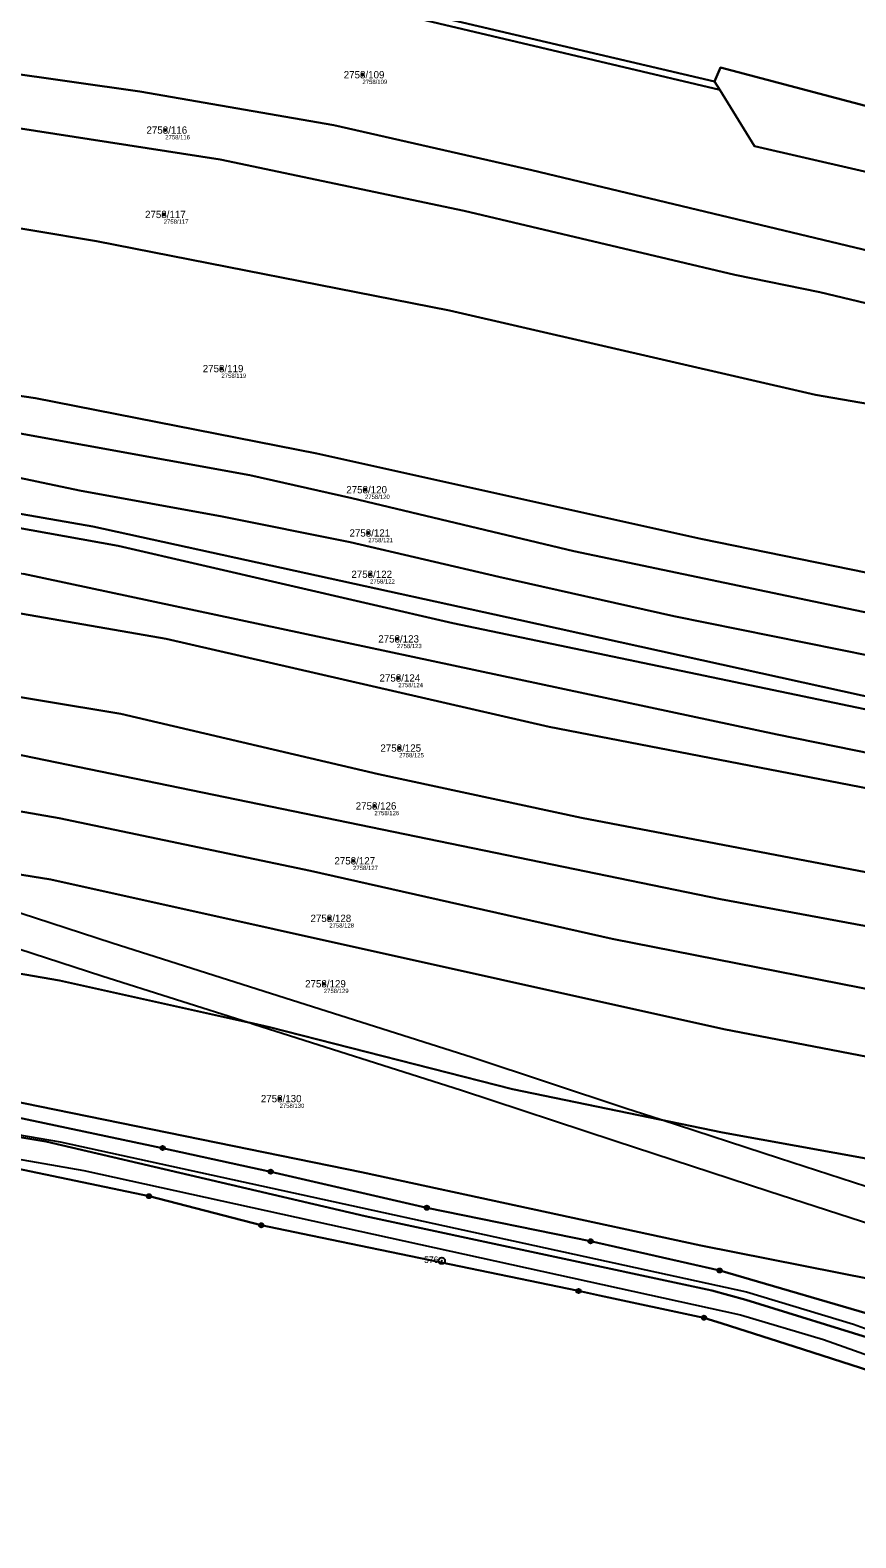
# Model space of a CAD drawing. Extents: x -739214 to -733252, y -1147612 to -1142842.
# Drawn here: x -738564.8 to -738372.3, y -1144936.7 to -1144585.4 of the extents above; entities that cross this region are included whole.
import ezdxf

# ---------------------------------------------------------------- set-up
doc = ezdxf.new("R2010")
doc.units = 0
for name, color, linetype in [('Definiční body', 7, 'Continuous'), ('Hranice parcel', 7, 'Continuous'), ('Parcelní čísla', 7, 'Continuous'), ('Polygon ku', 7, 'Continuous'), ('Polygon parcely', 7, 'Continuous'), ('Vnitřní kresba', 7, 'Continuous'), ('Věcná břemena k části', 7, 'Continuous'), ('Značky bodu BP', 7, 'Continuous')]:
    doc.layers.add(name, color=color, linetype=linetype)

msp = doc.modelspace()

# ---------------------------------------------------------------- linework, layer by layer
at = {"layer": 'Definiční body'}
for centre in [(-738487.32, -1144595.81), (-738533.3, -1144608.71), (-738533.64, -1144628.36), (-738520.19, -1144664.28), (-738486.72, -1144692.5), (-738485.98, -1144702.58), (-738485.54, -1144712.21), (-738479.27, -1144727.26), (-738478.97, -1144736.36), (-738478.77, -1144752.7), (-738484.53, -1144766.18), (-738489.49, -1144778.97), (-738495.06, -1144792.37), (-738496.32, -1144807.62), (-738506.64, -1144834.38)]:
    msp.add_circle(centre, 0.25, dxfattribs=at)
at = {"layer": 'Hranice parcel'}
for p, q in [((-738405.27, -1144597.38), (-738404.05, -1144599.36)), ((-738499.33, -1144866.27), (-738510.91, -1144863.87)), ((-738436.96, -1144879.2), (-738499.33, -1144866.27)), ((-738432.08, -1144880.24), (-738436.96, -1144879.2)), ((-738386.7, -1144892.15), (-738403.48, -1144886.79))]:
    msp.add_line(p, q, dxfattribs=at)
for points in [[(-738404.05, -1144599.36), (-738475.09, -1144582.57), (-738550.29, -1144563.03)], [(-738405.27, -1144597.38), (-738467.64, -1144582.82), (-738521.67, -1144568.21), (-738546.96, -1144562.17)], [(-738729.99, -1144583.51), (-738686.04, -1144583.08), (-738623, -1144588.46), (-738587.96, -1144592.8), (-738539.21, -1144599.7), (-738494.01, -1144607.59), (-738447.81, -1144618.01), (-738328.4, -1144646.66)], [(-738753.15, -1144599.26), (-738727.73, -1144596.76), (-738694.67, -1144595.34), (-738675.84, -1144595.98), (-738618.78, -1144601.09), (-738602.14, -1144602.93), (-738520.52, -1144615.55), (-738463.61, -1144627.54), (-738400.53, -1144642.44), (-738380.67, -1144646.44), (-738343.35, -1144655.44), (-738326.71, -1144658.87), (-738285.33, -1144666.02)], [(-738332.18, -1144613.07), (-738403.84, -1144594.1), (-738405.27, -1144597.38)], [(-738404.05, -1144599.36), (-738395.95, -1144612.45), (-738337.91, -1144625.79)], [(-738816.27, -1144635.82), (-738790.71, -1144629.78), (-738765.96, -1144624.84), (-738737.19, -1144621.35), (-738714.05, -1144619.69), (-738675.95, -1144620.48), (-738621.71, -1144623.66), (-738593.96, -1144627.15), (-738549.36, -1144634.62), (-738467.05, -1144650.77), (-738381.69, -1144670.37), (-738342.61, -1144677.12), (-738282.28, -1144686.41)], [(-738745.92, -1144662.85), (-738712.17, -1144659), (-738687.27, -1144659.79), (-738661.34, -1144660.12), (-738642.34, -1144661.13), (-738603.83, -1144665.27), (-738563.52, -1144671.15), (-738498, -1144684.06), (-738408.41, -1144703.91), (-738331.12, -1144719.75), (-738279.96, -1144728.46)], [(-738727.49, -1144670.14), (-738699.4, -1144668.15), (-738667.17, -1144668.37), (-738635.72, -1144669.48), (-738617.89, -1144671.27), (-738590.77, -1144675.16), (-738513.58, -1144689.15), (-738489.83, -1144694.47), (-738438.07, -1144706.79), (-738367.67, -1144721.57), (-738324.91, -1144729.9), (-738281.12, -1144737.92)], [(-738711.74, -1144679.15), (-738692.62, -1144678.6), (-738660.39, -1144678.82), (-738631.09, -1144680.49), (-738583.23, -1144686.39), (-738553.27, -1144692.71), (-738520.04, -1144698.71), (-738490.17, -1144704.7), (-738455.52, -1144712.8), (-738414.76, -1144721.93), (-738337.79, -1144737.47), (-738279.92, -1144748.35)], [(-738279.52, -1144758.68), (-738351.8, -1144744.67), (-738450.9, -1144722.85), (-738550.14, -1144701.05), (-738583.22, -1144695.29), (-738635.53, -1144688.73), (-738688.08, -1144685.17), (-738698.64, -1144685.06), (-738711.74, -1144679.15)], [(-738697.72, -1144688.15), (-738670.21, -1144688.75), (-738634.48, -1144691.79), (-738589.69, -1144697.46), (-738544.27, -1144705.61), (-738466.25, -1144723.6), (-738349.01, -1144748.05), (-738333.43, -1144752.01), (-738310.86, -1144756.48), (-738252.1, -1144766.82), (-738206.57, -1144771.52)], [(-738696.55, -1144698.78), (-738665.86, -1144699.31), (-738630.96, -1144702.5), (-738588.32, -1144708.29), (-738566.34, -1144712.1), (-738390.66, -1144749.52), (-738318.89, -1144764.13), (-738258.51, -1144774.18), (-738205.92, -1144778.86)], [(-739183.38, -1144756.59), (-739140.87, -1144761.52), (-739094.29, -1144766.15), (-739069.06, -1144767.9), (-739029.63, -1144766.65), (-739012.13, -1144765.04), (-738992.25, -1144760.79), (-738928.27, -1144750.02), (-738847.34, -1144730.12), (-738821.85, -1144724.75), (-738776.3, -1144716.74), (-738752.44, -1144713.11), (-738709, -1144708.48), (-738671.85, -1144708.36), (-738635.33, -1144711.11), (-738619.83, -1144712.74), (-738593.44, -1144716.74), (-738533.1, -1144727.26), (-738443.78, -1144747.77), (-738301.16, -1144775.3), (-738253.9, -1144782.41), (-738204.81, -1144786.85)], [(-739191.93, -1144773.83), (-739136.09, -1144782.62), (-739109.71, -1144785.29), (-739061.67, -1144788.4), (-739035.56, -1144788.05), (-739022.38, -1144787.2), (-738997.38, -1144783.49), (-738951.57, -1144774.09), (-738855.58, -1144753.81), (-738762.86, -1144735.55), (-738738.01, -1144732.08), (-738715.84, -1144729.62), (-738668.84, -1144729.28), (-738614.93, -1144733.9), (-738580.25, -1144738.68), (-738543.66, -1144744.74), (-738483.58, -1144758.77), (-738436.23, -1144768.97), (-738312.61, -1144792.56), (-738198.03, -1144807.72)], [(-739018.23, -1144795.76), (-739001.32, -1144795.15), (-738980.04, -1144791.01), (-738946.98, -1144785.78), (-738875.63, -1144770.55), (-738858.94, -1144764.88), (-738848.45, -1144764.09), (-738795.15, -1144753.65), (-738719.87, -1144743.52), (-738688.88, -1144741.81), (-738665.51, -1144742.12), (-738620.15, -1144745.66), (-738587.73, -1144750.11), (-738403.83, -1144787.9), (-738312.38, -1144804.82), (-738231.13, -1144815.26), (-738195.33, -1144820.56)], [(-739004.88, -1144809.81), (-738937.47, -1144798.69), (-738869.85, -1144782.72), (-738797.38, -1144767.56), (-738717.25, -1144757.85), (-738695.76, -1144755.92), (-738672.31, -1144754.96), (-738631.42, -1144757.49), (-738591.08, -1144763.25), (-738558.06, -1144769.02), (-738499.4, -1144781.27), (-738429.11, -1144797.13), (-738347.02, -1144813.34), (-738244.65, -1144832.1), (-738220.72, -1144837.15)], [(-739010.95, -1144831.34), (-738983.69, -1144828.66), (-738842.39, -1144800.36), (-738843.93, -1144790.67), (-738744.85, -1144774.09), (-738714.09, -1144771.16), (-738672.93, -1144769.95), (-738647.4, -1144770.87), (-738608.88, -1144775.47), (-738559.97, -1144783.32), (-738403.07, -1144818.2), (-738275.19, -1144842.8), (-738222.95, -1144854.1)], [(-739027.67, -1144857.46), (-738992.46, -1144853.73), (-738917.5, -1144839.91), (-738891.73, -1144834.17), (-738815.59, -1144812.45), (-738780.22, -1144803.6), (-738739.88, -1144796.31), (-738711.66, -1144793.84), (-738677.86, -1144792.75), (-738643.41, -1144794.46), (-738606.51, -1144798.5), (-738557.98, -1144806.88), (-738508.97, -1144817.73), (-738452.34, -1144832.16), (-738403.37, -1144842.31), (-738342.86, -1144853.25), (-738340.53, -1144843.9), (-738314.2, -1144850.2), (-738249.1, -1144861.78), (-738227.24, -1144869.31), (-738184.57, -1144877.61)], [(-738169.01, -1144924.75), (-738195.07, -1144921.01), (-738286.79, -1144899.32), (-738320.56, -1144886.02), (-738408.45, -1144868.62), (-738487.54, -1144851.49), (-738588.91, -1144830.88), (-738638.78, -1144826.32), (-738673.3, -1144824.64), (-738704.69, -1144825.12), (-738750.85, -1144830.99), (-738787.79, -1144837.83), (-738817.73, -1144846.58), (-738845.89, -1144856.41), (-738873.28, -1144867.5), (-738904.89, -1144877.94), (-738898.34, -1144879.32)], [(-738574.76, -1144837.31), (-738533.93, -1144845.89), (-738508.7, -1144851.4), (-738472.32, -1144859.8), (-738434.14, -1144867.61), (-738404.04, -1144874.43), (-738364.66, -1144885.93), (-738339.67, -1144895.14), (-738327.28, -1144901.29), (-738296.42, -1144914.3), (-738277.55, -1144919.51), (-738264.06, -1144920.54), (-738232.23, -1144923)], [(-738899.72, -1144884.02), (-738821.39, -1144862.04), (-738725.77, -1144843.47), (-738711.99, -1144841.62), (-738661.93, -1144839.04), (-738628.87, -1144839.29), (-738601.14, -1144839.88), (-738592.23, -1144840.48), (-738577.1, -1144841.73), (-738561.11, -1144844.38), (-738486.7, -1144861.75), (-738405.9, -1144879.09), (-738397.96, -1144881.28), (-738366.32, -1144891.05), (-738341.66, -1144899.82), (-738329.18, -1144905.82), (-738311.61, -1144913.96), (-738296.14, -1144919.97), (-738278.68, -1144924.38), (-738260.22, -1144927.04), (-738238.07, -1144927.93), (-738234.71, -1144928.24)], [(-738510.91, -1144863.87), (-738537.07, -1144857.11), (-738576.91, -1144848.82)], [(-738403.48, -1144886.79), (-738407.71, -1144885.44), (-738432.08, -1144880.24)], [(-738367.72, -1144898.26), (-738369.04, -1144897.79), (-738386.7, -1144892.15)]]:
    msp.add_lwpolyline(points, dxfattribs=at)
at = {"layer": 'Polygon ku'}
msp.add_lwpolyline([(-738576.91, -1144848.82), (-738537.07, -1144857.11), (-738510.91, -1144863.87), (-738499.33, -1144866.27), (-738436.96, -1144879.2), (-738432.08, -1144880.24), (-738407.71, -1144885.44), (-738403.48, -1144886.79), (-738386.7, -1144892.15), (-738369.04, -1144897.79)], dxfattribs=at)
at = {"layer": 'Polygon parcely'}
for points in [[(-738475.09, -1144582.57), (-738550.29, -1144563.03), (-738567.46, -1144567.5), (-738568.5, -1144579.44), (-738625.48, -1144569.7), (-738634.18, -1144556.85), (-738643.91, -1144551.66), (-738653.78, -1144541.27), (-738753.45, -1144529.96), (-738751.26, -1144537.68), (-738742.47, -1144558.02), (-738736.86, -1144570.33), (-738729.99, -1144583.51), (-738686.04, -1144583.08), (-738623, -1144588.46), (-738587.96, -1144592.8), (-738539.21, -1144599.7), (-738494.01, -1144607.59), (-738447.81, -1144618.01), (-738328.4, -1144646.66), (-738337.91, -1144625.79), (-738395.95, -1144612.45), (-738404.05, -1144599.36)], [(-738332.18, -1144613.07), (-738332.58, -1144599.03), (-738338.11, -1144582.67), (-738344.75, -1144571.79), (-738391.38, -1144561.95), (-738518.69, -1144532.41), (-738535.42, -1144532.1), (-738535.48, -1144537.25), (-738541.5, -1144547.63), (-738546.96, -1144562.17), (-738521.67, -1144568.21), (-738467.64, -1144582.82), (-738405.27, -1144597.38), (-738403.84, -1144594.1)], [(-738467.64, -1144582.82), (-738521.67, -1144568.21), (-738546.96, -1144562.17), (-738550.29, -1144563.03), (-738475.09, -1144582.57), (-738404.05, -1144599.36), (-738405.27, -1144597.38)], [(-738395.95, -1144612.45), (-738337.91, -1144625.79), (-738332.18, -1144613.07), (-738403.84, -1144594.1), (-738405.27, -1144597.38), (-738404.05, -1144599.36)], [(-738281.12, -1144737.92), (-738279.96, -1144728.46), (-738331.12, -1144719.75), (-738408.41, -1144703.91), (-738498, -1144684.06), (-738563.52, -1144671.15), (-738603.83, -1144665.27), (-738642.34, -1144661.13), (-738661.34, -1144660.12), (-738687.27, -1144659.79), (-738712.17, -1144659), (-738745.92, -1144662.85), (-738727.49, -1144670.14), (-738699.4, -1144668.15), (-738667.17, -1144668.37), (-738635.72, -1144669.48), (-738617.89, -1144671.27), (-738590.77, -1144675.16), (-738513.58, -1144689.15), (-738489.83, -1144694.47), (-738438.07, -1144706.79), (-738367.67, -1144721.57), (-738324.91, -1144729.9)], [(-738660.39, -1144678.82), (-738631.09, -1144680.49), (-738583.23, -1144686.39), (-738553.27, -1144692.71), (-738520.04, -1144698.71), (-738490.17, -1144704.7), (-738455.52, -1144712.8), (-738414.76, -1144721.93), (-738337.79, -1144737.47), (-738279.92, -1144748.35), (-738281.12, -1144737.92), (-738324.91, -1144729.9), (-738367.67, -1144721.57), (-738438.07, -1144706.79), (-738489.83, -1144694.47), (-738513.58, -1144689.15), (-738590.77, -1144675.16), (-738617.89, -1144671.27), (-738635.72, -1144669.48), (-738667.17, -1144668.37), (-738699.4, -1144668.15), (-738727.49, -1144670.14), (-738711.74, -1144679.15), (-738692.62, -1144678.6)], [(-738711.74, -1144679.15), (-738698.64, -1144685.06), (-738688.08, -1144685.17), (-738635.53, -1144688.73), (-738583.22, -1144695.29), (-738550.14, -1144701.05), (-738450.9, -1144722.85), (-738351.8, -1144744.67), (-738279.52, -1144758.68), (-738279.92, -1144748.35), (-738337.79, -1144737.47), (-738414.76, -1144721.93), (-738455.52, -1144712.8), (-738490.17, -1144704.7), (-738520.04, -1144698.71), (-738553.27, -1144692.71), (-738583.23, -1144686.39), (-738631.09, -1144680.49), (-738660.39, -1144678.82), (-738692.62, -1144678.6)], [(-738665.86, -1144699.31), (-738630.96, -1144702.5), (-738588.32, -1144708.29), (-738566.34, -1144712.1), (-738390.66, -1144749.52), (-738318.89, -1144764.13), (-738258.51, -1144774.18), (-738205.92, -1144778.86), (-738206.57, -1144771.52), (-738252.1, -1144766.82), (-738310.86, -1144756.48), (-738333.43, -1144752.01), (-738349.01, -1144748.05), (-738466.25, -1144723.6), (-738544.27, -1144705.61), (-738589.69, -1144697.46), (-738634.48, -1144691.79), (-738670.21, -1144688.75), (-738697.72, -1144688.15), (-738696.55, -1144698.78)]]:
    msp.add_lwpolyline(points, close=True, dxfattribs=at)
for points in [[(-738602.14, -1144602.93), (-738520.52, -1144615.55), (-738463.61, -1144627.54), (-738400.53, -1144642.44), (-738380.67, -1144646.44), (-738343.35, -1144655.44), (-738326.71, -1144658.87), (-738285.33, -1144666.02), (-738286.21, -1144659.23), (-738326.8, -1144653.58), (-738328.4, -1144646.66), (-738447.81, -1144618.01), (-738494.01, -1144607.59), (-738539.21, -1144599.7), (-738587.96, -1144592.8)], [(-738593.96, -1144627.15), (-738549.36, -1144634.62), (-738467.05, -1144650.77), (-738381.69, -1144670.37), (-738342.61, -1144677.12), (-738282.28, -1144686.41), (-738285.33, -1144666.02), (-738326.71, -1144658.87), (-738343.35, -1144655.44), (-738380.67, -1144646.44), (-738400.53, -1144642.44), (-738463.61, -1144627.54), (-738520.52, -1144615.55), (-738602.14, -1144602.93)], [(-738173.15, -1144741.66), (-738178.08, -1144745.11), (-738204.12, -1144760.48), (-738215.71, -1144765.89), (-738279.52, -1144758.68), (-738351.8, -1144744.67), (-738450.9, -1144722.85), (-738550.14, -1144701.05), (-738583.22, -1144695.29), (-738635.53, -1144688.73), (-738688.08, -1144685.17), (-738698.64, -1144685.06), (-738711.74, -1144679.15), (-738727.49, -1144670.14), (-738745.92, -1144662.85), (-738770.72, -1144656.73), (-738791.64, -1144649.96), (-738816.27, -1144635.82), (-738819.32, -1144634.07), (-738834.59, -1144621.96), (-738846.34, -1144613.24), (-738849.74, -1144611.23), (-738865.07, -1144604.41), (-738883.19, -1144609.6)], [(-738868.01, -1144606.82), (-738849.51, -1144614.5), (-738822.95, -1144635.62), (-738810.74, -1144642.56), (-738796.79, -1144651.27), (-738774.75, -1144660.26), (-738755.81, -1144664.17), (-738735.7, -1144670.49), (-738720.33, -1144679.94), (-738697.72, -1144688.15), (-738670.21, -1144688.75), (-738634.48, -1144691.79), (-738589.69, -1144697.46), (-738544.27, -1144705.61), (-738466.25, -1144723.6), (-738349.01, -1144748.05), (-738333.43, -1144752.01), (-738310.86, -1144756.48), (-738252.1, -1144766.82), (-738206.57, -1144771.52), (-738202.28, -1144772.1), (-738203.02, -1144765.99), (-738191.17, -1144759.44), (-738166.35, -1144745.34)], [(-738603.83, -1144665.27), (-738563.52, -1144671.15), (-738498, -1144684.06), (-738408.41, -1144703.91), (-738331.12, -1144719.75), (-738279.96, -1144728.46), (-738278.89, -1144721.3), (-738282.28, -1144686.41), (-738342.61, -1144677.12), (-738381.69, -1144670.37), (-738467.05, -1144650.77), (-738549.36, -1144634.62), (-738593.96, -1144627.15)], [(-738593.44, -1144716.74), (-738533.1, -1144727.26), (-738443.78, -1144747.77), (-738301.16, -1144775.3), (-738253.9, -1144782.41), (-738204.81, -1144786.85), (-738205.92, -1144778.86), (-738258.51, -1144774.18), (-738318.89, -1144764.13), (-738390.66, -1144749.52), (-738566.34, -1144712.1)], [(-738580.25, -1144738.68), (-738543.66, -1144744.74), (-738483.58, -1144758.77), (-738436.23, -1144768.97), (-738312.61, -1144792.56), (-738198.03, -1144807.72), (-738202.76, -1144795.96), (-738204.81, -1144786.85), (-738253.9, -1144782.41), (-738301.16, -1144775.3), (-738443.78, -1144747.77), (-738533.1, -1144727.26), (-738593.44, -1144716.74)], [(-738587.73, -1144750.11), (-738403.83, -1144787.9), (-738312.38, -1144804.82), (-738231.13, -1144815.26), (-738195.33, -1144820.56), (-738198.03, -1144807.72), (-738312.61, -1144792.56), (-738436.23, -1144768.97), (-738483.58, -1144758.77), (-738543.66, -1144744.74), (-738580.25, -1144738.68)], [(-738591.08, -1144763.25), (-738558.06, -1144769.02), (-738499.4, -1144781.27), (-738429.11, -1144797.13), (-738347.02, -1144813.34), (-738244.65, -1144832.1), (-738220.72, -1144837.15), (-738190.92, -1144843.93), (-738195.33, -1144820.56), (-738231.13, -1144815.26), (-738312.38, -1144804.82), (-738403.83, -1144787.9), (-738587.73, -1144750.11)], [(-738608.88, -1144775.47), (-738559.97, -1144783.32), (-738403.07, -1144818.2), (-738275.19, -1144842.8), (-738222.95, -1144854.1), (-738220.72, -1144837.15), (-738244.65, -1144832.1), (-738347.02, -1144813.34), (-738429.11, -1144797.13), (-738499.4, -1144781.27), (-738558.06, -1144769.02), (-738591.08, -1144763.25)], [(-738606.51, -1144798.5), (-738557.98, -1144806.88), (-738508.97, -1144817.73), (-738452.34, -1144832.16), (-738403.37, -1144842.31), (-738342.86, -1144853.25), (-738340.53, -1144843.9), (-738314.2, -1144850.2), (-738249.1, -1144861.78), (-738227.24, -1144869.31), (-738184.57, -1144877.61), (-738187.55, -1144861.81), (-738222.95, -1144854.1), (-738275.19, -1144842.8), (-738403.07, -1144818.2), (-738559.97, -1144783.32), (-738608.88, -1144775.47)], [(-738173.83, -1144908.82), (-738182, -1144877.85), (-738184.57, -1144877.61), (-738227.24, -1144869.31), (-738249.1, -1144861.78), (-738314.2, -1144850.2), (-738340.53, -1144843.9), (-738342.86, -1144853.25), (-738403.37, -1144842.31), (-738452.34, -1144832.16), (-738508.97, -1144817.73), (-738557.98, -1144806.88), (-738606.51, -1144798.5), (-738643.41, -1144794.46), (-738677.86, -1144792.75), (-738711.66, -1144793.84), (-738739.88, -1144796.31), (-738780.22, -1144803.6), (-738815.59, -1144812.45), (-738891.73, -1144834.17)], [(-738169.01, -1144924.75), (-738195.07, -1144921.01), (-738286.79, -1144899.32), (-738320.56, -1144886.02), (-738408.45, -1144868.62), (-738487.54, -1144851.49), (-738588.91, -1144830.88), (-738638.78, -1144826.32), (-738673.3, -1144824.64), (-738704.69, -1144825.12), (-738750.85, -1144830.99), (-738787.79, -1144837.83), (-738817.73, -1144846.58), (-738845.89, -1144856.41), (-738873.28, -1144867.5)], [(-738873.28, -1144867.5), (-738845.89, -1144856.41), (-738817.73, -1144846.58), (-738787.79, -1144837.83), (-738750.85, -1144830.99), (-738704.69, -1144825.12), (-738673.3, -1144824.64), (-738638.78, -1144826.32), (-738588.91, -1144830.88), (-738487.54, -1144851.49), (-738408.45, -1144868.62), (-738320.56, -1144886.02), (-738286.79, -1144899.32), (-738195.07, -1144921.01), (-738169.01, -1144924.75)], [(-738574.76, -1144837.31), (-738533.93, -1144845.89), (-738508.7, -1144851.4), (-738472.32, -1144859.8), (-738434.14, -1144867.61), (-738404.04, -1144874.43), (-738364.66, -1144885.93), (-738339.67, -1144895.14), (-738327.28, -1144901.29), (-738296.42, -1144914.3), (-738277.55, -1144919.51), (-738264.06, -1144920.54), (-738232.23, -1144923), (-738225.38, -1144923.53), (-738211.44, -1144925.34), (-738178.36, -1144932.45), (-738156.19, -1144936.72)], [(-738364.66, -1144885.93), (-738404.04, -1144874.43), (-738434.14, -1144867.61), (-738472.32, -1144859.8), (-738508.7, -1144851.4), (-738533.93, -1144845.89), (-738574.76, -1144837.31)], [(-738577.1, -1144841.73), (-738561.11, -1144844.38), (-738486.7, -1144861.75), (-738405.9, -1144879.09), (-738397.96, -1144881.28), (-738366.32, -1144891.05)], [(-738366.32, -1144891.05), (-738397.96, -1144881.28), (-738405.9, -1144879.09), (-738486.7, -1144861.75), (-738561.11, -1144844.38), (-738577.1, -1144841.73)], [(-738576.91, -1144848.82), (-738537.07, -1144857.11), (-738510.91, -1144863.87), (-738499.33, -1144866.27), (-738436.96, -1144879.2), (-738432.08, -1144880.24), (-738407.71, -1144885.44), (-738403.48, -1144886.79), (-738386.7, -1144892.15), (-738369.04, -1144897.79)]]:
    msp.add_lwpolyline(points, dxfattribs=at)
at = {"layer": 'Vnitřní kresba'}
for p, q in [((-738579.14, -1144840.74), (-738557.8, -1144844.47)), ((-738557.8, -1144844.47), (-738397.79, -1144879.41)), ((-738581.88, -1144845.99), (-738552.31, -1144851.13)), ((-738552.31, -1144851.13), (-738399.19, -1144884.79)), ((-738397.79, -1144879.41), (-738372.85, -1144886.9)), ((-738399.19, -1144884.79), (-738379.86, -1144890.49)), ((-738372.85, -1144886.9), (-738346, -1144896.9)), ((-738379.86, -1144890.49), (-738357.78, -1144898.39))]:
    msp.add_line(p, q, dxfattribs=at)
at = {"layer": 'Věcná břemena k části'}
for points in [[(-738607.04, -1144786.57), (-738583.77, -1144794.22), (-738548.1, -1144805.77), (-738513.77, -1144816.67), (-738508.97, -1144817.73), (-738452.34, -1144832.16), (-738417.69, -1144839.34), (-738425.94, -1144836.65), (-738461.79, -1144824.81), (-738510.24, -1144809.4), (-738545.66, -1144798.15), (-738581.29, -1144786.62), (-738613.4, -1144776.07), (-738616.96, -1144797.36), (-738608.99, -1144798.23)], [(-738346.54, -1144870.85), (-738298.36, -1144886.28), (-738230.21, -1144908.38), (-738203.65, -1144902.05), (-738177.08, -1144896.51), (-738179.12, -1144888.77), (-738205.39, -1144894.25), (-738229.87, -1144900.08), (-738295.9, -1144878.66), (-738344.08, -1144863.23), (-738390.14, -1144848.33), (-738417.69, -1144839.34), (-738452.34, -1144832.16), (-738508.97, -1144817.73), (-738513.77, -1144816.67), (-738512.66, -1144817.02), (-738464.25, -1144832.43), (-738428.44, -1144844.25), (-738392.62, -1144855.93)]]:
    msp.add_lwpolyline(points, close=True, dxfattribs=at)
at = {"layer": 'Značky bodu BP'}
for centre, radius in [((-738533.93, -1144845.89), 0.5), ((-738533.93, -1144845.89), 0.0303), ((-738508.7, -1144851.4), 0.5), ((-738508.7, -1144851.4), 0.0303), ((-738537.07, -1144857.11), 0.5), ((-738537.07, -1144857.11), 0.0303), ((-738472.32, -1144859.8), 0.5), ((-738472.32, -1144859.8), 0.0303), ((-738510.91, -1144863.87), 0.5), ((-738510.91, -1144863.87), 0.0303), ((-738434.14, -1144867.61), 0.5), ((-738434.14, -1144867.61), 0.0303), ((-738468.85, -1144872.16), 0.75), ((-738468.85, -1144872.16), 0.03), ((-738404.04, -1144874.43), 0.5), ((-738404.04, -1144874.43), 0.0303), ((-738436.96, -1144879.2), 0.5), ((-738436.96, -1144879.2), 0.0303), ((-738407.71, -1144885.44), 0.5), ((-738407.71, -1144885.44), 0.0303)]:
    msp.add_circle(centre, radius, dxfattribs=at)

# ---------------------------------------------------------------- texts
at = {"layer": 'Definiční body'}
for s, p in [('2758/109', (-738487.32, -1144597.97)), ('2758/116', (-738533.3, -1144610.87)), ('2758/117', (-738533.64, -1144630.52)), ('2758/119', (-738520.19, -1144666.44)), ('2758/120', (-738486.72, -1144694.66)), ('2758/121', (-738485.98, -1144704.74)), ('2758/122', (-738485.54, -1144714.37)), ('2758/123', (-738479.27, -1144729.42)), ('2758/124', (-738478.97, -1144738.52)), ('2758/125', (-738478.77, -1144754.86)), ('2758/126', (-738484.53, -1144768.34)), ('2758/127', (-738489.49, -1144781.13)), ('2758/128', (-738495.06, -1144794.53)), ('2758/129', (-738496.32, -1144809.78)), ('2758/130', (-738506.64, -1144836.54))]:
    msp.add_text(s, height=1, dxfattribs=at).set_placement(p)
at = {"layer": 'Parcelní čísla'}
for s, p in [('2758/109', (-738491.69, -1144596.66)), ('2758/116', (-738537.67, -1144609.56)), ('2758/117', (-738538.01, -1144629.21)), ('2758/119', (-738524.56, -1144665.13)), ('2758/120', (-738491.09, -1144693.35)), ('2758/121', (-738490.35, -1144703.43)), ('2758/122', (-738489.91, -1144713.06)), ('2758/123', (-738483.64, -1144728.11)), ('2758/124', (-738483.34, -1144737.21)), ('2758/125', (-738483.14, -1144753.55)), ('2758/126', (-738488.9, -1144767.03)), ('2758/127', (-738493.86, -1144779.82)), ('2758/128', (-738499.43, -1144793.22)), ('2758/129', (-738500.69, -1144808.47)), ('2758/130', (-738511.01, -1144835.23))]:
    msp.add_text(s, height=1.7, dxfattribs=at).set_placement(p)
at = {"layer": 'Značky bodu BP'}
msp.add_text('576', height=1.5, dxfattribs=at).set_placement((-738472.95, -1144872.66))

doc.saveas('drawing.dxf')
